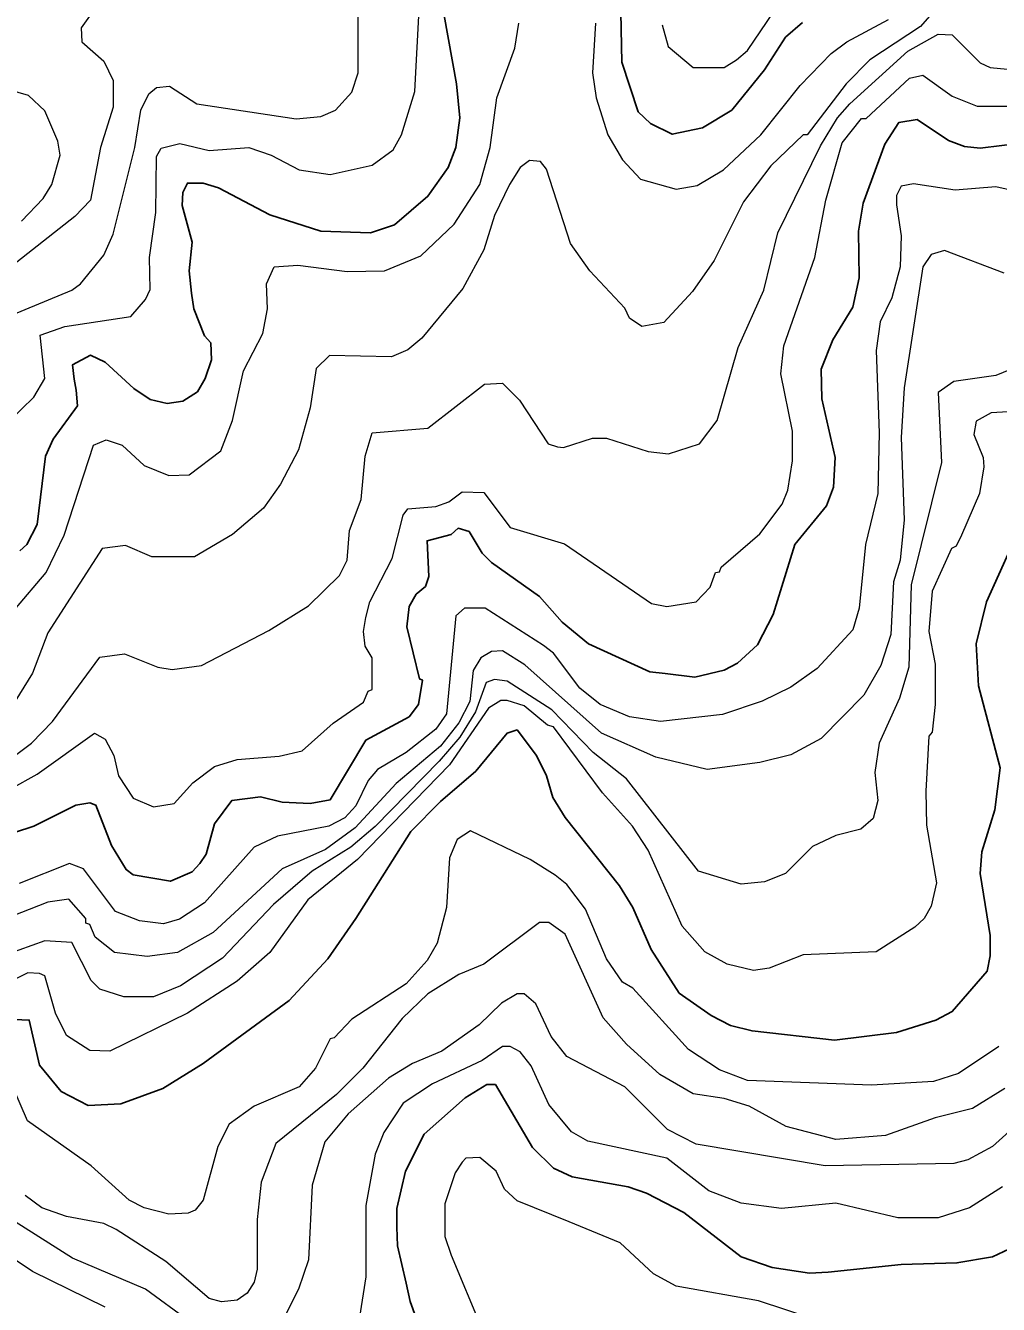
# Model space of a CAD drawing. Extents: x 423 to 448.8, y 7456.3 to 7484.
# Drawn here: x 438.023 to 438.993, y 7475.877 to 7477.152 of the extents above; entities that cross this region are included whole.
import ezdxf

# ---------------------------------------------------------------- set-up
doc = ezdxf.new("R2010")
doc.units = 0
doc.header["$LTSCALE"] = 0.032
doc.layers.add('1', color=7, linetype='Continuous', lineweight=25)
doc.layers.add('2', color=7, linetype='Continuous', lineweight=13)

msp = doc.modelspace()

# ---------------------------------------------------------------- linework, layer by layer
at = {"layer": '1'}
for points in [[(438.0175, 7476.628), (438.0245, 7476.6341), (438.0346, 7476.6543), (438.043, 7476.7223), (438.0508, 7476.7393), (438.0748, 7476.7726), (438.0735, 7476.7882), (438.0717, 7476.7989), (438.0701, 7476.8135), (438.0879, 7476.8229), (438.1026, 7476.8159), (438.1312, 7476.7896), (438.1475, 7476.7788), (438.1645, 7476.7749), (438.18, 7476.7772), (438.1947, 7476.7865), (438.2024, 7476.7996), (438.2086, 7476.8182), (438.2078, 7476.8353), (438.2016, 7476.8422), (438.1908, 7476.8693), (438.1885, 7476.8848), (438.1862, 7476.9071), (438.1892, 7476.9358), (438.1792, 7476.9721), (438.18, 7476.9853), (438.1846, 7476.9946), (438.2001, 7476.9946), (438.2156, 7476.9899), (438.2666, 7476.9629), (438.3177, 7476.9466), (438.3672, 7476.9451), (438.3911, 7476.9528), (438.4244, 7476.9814), (438.4445, 7477.0101), (438.4522, 7477.0302), (438.4561, 7477.0596), (438.453, 7477.0936), (438.4406, 7477.1617)], [(438.6169, 7477.1647), (438.6177, 7477.1152), (438.634, 7477.0657), (438.6463, 7477.0541), (438.668, 7477.0433), (438.6982, 7477.0495), (438.7276, 7477.0673), (438.7601, 7477.1075), (438.7809, 7477.1399), (438.7979, 7477.1547)], [(437.9742, 7476.3348), (438.0315, 7476.3534), (438.0732, 7476.3743), (438.0872, 7476.3766), (438.0933, 7476.3742), (438.1088, 7476.334), (438.1235, 7476.3101), (438.1305, 7476.3047), (438.1676, 7476.2984), (438.1892, 7476.3077), (438.197, 7476.3162), (438.2031, 7476.3255), (438.2117, 7476.3557), (438.2287, 7476.3789), (438.2573, 7476.3827), (438.279, 7476.3773), (438.3068, 7476.3758), (438.3269, 7476.3797), (438.3625, 7476.4392), (438.4058, 7476.4624), (438.4151, 7476.4748), (438.419, 7476.4988), (438.4159, 7476.5003), (438.4035, 7476.5522), (438.4058, 7476.5723), (438.4128, 7476.5846), (438.4221, 7476.5924), (438.4252, 7476.6024), (438.4236, 7476.638), (438.4476, 7476.6442), (438.4545, 7476.6504), (438.4654, 7476.6473), (438.4785, 7476.6256), (438.4878, 7476.6163), (438.5357, 7476.5823), (438.5582, 7476.5568), (438.5845, 7476.5351), (438.6456, 7476.5073), (438.6611, 7476.5057), (438.6905, 7476.5019), (438.7199, 7476.5088), (438.733, 7476.5158), (438.7531, 7476.5343), (438.7685, 7476.5645), (438.7902, 7476.6341), (438.8219, 7476.6728), (438.8289, 7476.6913), (438.8304, 7476.7208), (438.8173, 7476.7796), (438.8165, 7476.809), (438.8281, 7476.8383), (438.8482, 7476.8708), (438.8544, 7476.9002), (438.8536, 7476.9466), (438.8583, 7476.9745), (438.8799, 7477.0333), (438.8939, 7477.0549), (438.9124, 7477.058), (438.9434, 7477.0371), (438.9596, 7477.0309), (438.9751, 7477.0294), (439.0184, 7477.0348)], [(439.0184, 7476.6589), (438.9813, 7476.5769), (438.9712, 7476.5351), (438.9735, 7476.4934), (438.9952, 7476.4114), (438.9898, 7476.3696), (438.9766, 7476.3279), (438.9751, 7476.3062), (438.9851, 7476.2443), (438.9851, 7476.2242), (438.982, 7476.2087), (438.9472, 7476.1685), (438.931, 7476.16), (438.8916, 7476.1476), (438.8297, 7476.1399), (438.7477, 7476.1492), (438.726, 7476.1546), (438.7067, 7476.1646), (438.675, 7476.187), (438.6471, 7476.2304), (438.6286, 7476.2722), (438.6154, 7476.2938), (438.5613, 7476.3619), (438.5489, 7476.382), (438.5427, 7476.4037), (438.5327, 7476.4238), (438.5133, 7476.4493), (438.5033, 7476.4462), (438.4723, 7476.4083), (438.4368, 7476.3781), (438.4073, 7476.3479), (438.3524, 7476.2613), (438.3246, 7476.2211), (438.2859, 7476.1794), (438.2001, 7476.1167), (438.1599, 7476.0919), (438.1181, 7476.0765), (438.0856, 7476.0749), (438.0585, 7476.0888), (438.0369, 7476.1151), (438.0268, 7476.16), (438.0052, 7476.1608)], [(439.0044, 7475.9318), (438.9875, 7475.9241), (438.9519, 7475.9179), (438.8962, 7475.9164), (438.8235, 7475.9086), (438.8049, 7475.9078), (438.7678, 7475.9133), (438.7368, 7475.9241), (438.6796, 7475.9682), (438.6425, 7475.9875), (438.6239, 7475.9937), (438.5683, 7476.0037), (438.5497, 7476.0123), (438.5288, 7476.0331), (438.4917, 7476.0958), (438.4831, 7476.0958), (438.4615, 7476.0826)], [(438.4615, 7476.0826), (438.4205, 7476.0463), (438.4019, 7476.0092), (438.3934, 7475.9721), (438.3934, 7475.9535), (438.3942, 7475.9349), (438.4027, 7475.8978), (438.4066, 7475.8793), (438.4391, 7475.7895)]]:
    msp.add_lwpolyline(points, dxfattribs=at)
at = {"layer": '2'}
for points in [[(438.9472, 7477.1871), (438.9155, 7477.1508), (438.8652, 7477.1175), (438.8413, 7477.0935), (438.8026, 7477.0425), (438.7987, 7477.0425), (438.7662, 7477.0116), (438.7392, 7476.976), (438.7098, 7476.9172), (438.6881, 7476.8863), (438.6595, 7476.8554), (438.6378, 7476.8515), (438.6254, 7476.86), (438.6208, 7476.87), (438.586, 7476.9071), (438.5667, 7476.9343), (438.5427, 7477.0085), (438.5365, 7477.0162), (438.5257, 7477.017), (438.5164, 7477.01), (438.5056, 7476.993), (438.4909, 7476.9621), (438.4801, 7476.9281), (438.4592, 7476.8894), (438.4182, 7476.8398), (438.4043, 7476.8283), (438.388, 7476.8213), (438.3261, 7476.8228), (438.313, 7476.8097), (438.3068, 7476.7703), (438.2952, 7476.7285), (438.2774, 7476.6945), (438.2604, 7476.6705), (438.2294, 7476.6442), (438.1916, 7476.6218), (438.149, 7476.6218), (438.1227, 7476.6333), (438.0995, 7476.6303), (438.0454, 7476.546), (438.0299, 7476.5058), (438.0129, 7476.4779)], [(438.658, 7477.1524), (438.6641, 7477.1307), (438.6889, 7477.1098), (438.7199, 7477.1098), (438.7322, 7477.1175), (438.7431, 7477.1268), (438.7887, 7477.1941)], [(438.0067, 7476.7571), (438.0315, 7476.7811), (438.0423, 7476.7997), (438.0377, 7476.8429), (438.0624, 7476.8515), (438.1281, 7476.8615), (438.1428, 7476.8786), (438.1475, 7476.8886), (438.1467, 7476.9203), (438.1529, 7476.9652), (438.1537, 7477.0209), (438.1583, 7477.0294), (438.1769, 7477.034), (438.2063, 7477.0271), (438.2457, 7477.0302), (438.2682, 7477.0224), (438.296, 7477.0077), (438.3269, 7477.0031), (438.3687, 7477.0123), (438.3896, 7477.0278), (438.3981, 7477.0425), (438.4112, 7477.0859), (438.4159, 7477.174)], [(438.0887, 7477.1632), (438.0786, 7477.1493), (438.0794, 7477.1353), (438.1011, 7477.116), (438.1104, 7477.0967), (438.1104, 7477.0704), (438.098, 7477.0302), (438.0879, 7476.9776), (438.0724, 7476.9613), (438.0145, 7476.9156), (437.9758, 7476.8979), (437.9154, 7476.8762)], [(438.3323, 7477.0672), (438.3486, 7477.0851), (438.3548, 7477.1044), (438.3548, 7477.1663)], [(438.0121, 7476.5692), (438.0438, 7476.6063), (438.0616, 7476.6434), (438.091, 7476.7332), (438.1034, 7476.7385), (438.1196, 7476.7331), (438.1413, 7476.713), (438.1661, 7476.703), (438.1862, 7476.7038), (438.2179, 7476.7277), (438.2295, 7476.7579), (438.2403, 7476.8074), (438.2596, 7476.8445), (438.2643, 7476.8693), (438.2635, 7476.894), (438.2712, 7476.911), (438.2945, 7476.9126), (438.344, 7476.9064), (438.3811, 7476.9072), (438.4174, 7476.9219), (438.4507, 7476.9536), (438.4762, 7476.993), (438.4863, 7477.0302), (438.4932, 7477.0797), (438.511, 7477.1292), (438.5149, 7477.1539)], [(438.5915, 7477.1539), (438.5884, 7477.1044), (438.5922, 7477.0797), (438.6038, 7477.0425), (438.6185, 7477.0178), (438.6363, 7476.9984), (438.6719, 7476.9884), (438.6928, 7476.9922), (438.7191, 7477.0077), (438.7562, 7477.0425), (438.7956, 7477.092), (438.8266, 7477.1237), (438.8421, 7477.1353), (438.8838, 7477.1578)], [(437.9928, 7476.4091), (438.0291, 7476.4361), (438.05, 7476.4578), (438.0972, 7476.522), (438.1219, 7476.5251), (438.1552, 7476.5119), (438.1692, 7476.5096), (438.1985, 7476.5135), (438.2658, 7476.5483), (438.3053, 7476.573), (438.3362, 7476.6032), (438.3439, 7476.6187), (438.3463, 7476.6481), (438.3579, 7476.679), (438.3617, 7476.7223), (438.3687, 7476.7455), (438.4244, 7476.7502), (438.4808, 7476.7942), (438.4986, 7476.795), (438.5156, 7476.778), (438.5443, 7476.7347), (438.5535, 7476.7316), (438.5597, 7476.7308), (438.5884, 7476.7401), (438.6023, 7476.7401), (438.6441, 7476.727), (438.6642, 7476.7246), (438.6951, 7476.7347), (438.7129, 7476.7579), (438.7338, 7476.8306), (438.7593, 7476.8878), (438.7732, 7476.9451), (438.8158, 7477.0317), (438.8328, 7477.0596), (438.8451, 7477.0735), (438.9031, 7477.1261), (438.9333, 7477.1431), (438.9473, 7477.1423), (438.9751, 7477.1144), (438.9851, 7477.1098), (439.0756, 7477.1013)], [(438.0191, 7476.9567), (438.0408, 7476.9791), (438.0492, 7476.993), (438.0578, 7477.0224), (438.0554, 7477.0364), (438.0423, 7477.0665), (438.026, 7477.082), (437.9479, 7477.1044)], [(438.0083, 7476.3905), (438.0346, 7476.4052), (438.0918, 7476.4462), (438.1026, 7476.44), (438.1111, 7476.4238), (438.1158, 7476.4037), (438.1305, 7476.3812), (438.1506, 7476.3727), (438.1714, 7476.3758), (438.19, 7476.3967), (438.2117, 7476.4129), (438.2341, 7476.4199), (438.2759, 7476.423), (438.2991, 7476.4284), (438.33, 7476.4562), (438.3602, 7476.4771), (438.3648, 7476.4879), (438.3687, 7476.4895), (438.3687, 7476.5212), (438.3617, 7476.5328), (438.3602, 7476.5475), (438.3625, 7476.5614), (438.3664, 7476.5769), (438.3888, 7476.6202), (438.3996, 7476.6635), (438.4043, 7476.6697), (438.4321, 7476.672), (438.4453, 7476.6767), (438.4584, 7476.6867), (438.48, 7476.686), (438.5063, 7476.6512), (438.5605, 7476.6349), (438.6472, 7476.5754), (438.6626, 7476.5723), (438.692, 7476.5769), (438.7059, 7476.5916), (438.7113, 7476.6063), (438.7152, 7476.607), (438.7168, 7476.6117), (438.7554, 7476.6449), (438.7778, 7476.6744), (438.7833, 7476.6883), (438.7879, 7476.7177), (438.7879, 7476.7471), (438.7763, 7476.8043), (438.7794, 7476.8322), (438.8103, 7476.9203), (438.8212, 7476.9776), (438.8374, 7477.0348), (438.8567, 7477.0588), (438.8614, 7477.0588), (438.9047, 7477.099), (438.9179, 7477.1021), (438.9473, 7477.0812), (438.972, 7477.0711), (439.0045, 7477.0711)], [(437.9758, 7476.8492), (438.0694, 7476.8878), (438.0778, 7476.894), (438.1011, 7476.9226), (438.1104, 7476.9435), (438.132, 7477.0302), (438.1382, 7477.0673), (438.1459, 7477.0835), (438.1537, 7477.0897), (438.1668, 7477.0912), (438.1939, 7477.0735), (438.2929, 7477.0587), (438.3177, 7477.0611), (438.3323, 7477.0672)], [(439.0215, 7476.9837), (438.9906, 7476.9907), (438.9503, 7476.9876), (438.9086, 7476.9938), (438.8962, 7476.9914), (438.8916, 7476.9822), (438.8915, 7476.9729), (438.8962, 7476.942), (438.8954, 7476.911), (438.8869, 7476.8801), (438.8753, 7476.8561), (438.8714, 7476.8275), (438.8745, 7476.7455), (438.873, 7476.6852), (438.8606, 7476.6342), (438.8544, 7476.5707), (438.8482, 7476.549), (438.8126, 7476.5104), (438.7864, 7476.4918), (438.7577, 7476.4779), (438.7183, 7476.4647), (438.6564, 7476.4578), (438.6255, 7476.4624), (438.5961, 7476.4748), (438.576, 7476.491), (438.5497, 7476.5258), (438.5396, 7476.5336), (438.4816, 7476.5707), (438.4607, 7476.5707), (438.4522, 7476.563), (438.443, 7476.4655), (438.4321, 7476.45)], [(438.9991, 7476.9049), (438.9395, 7476.9273), (438.9263, 7476.9234), (438.9179, 7476.911), (438.8993, 7476.7904), (438.8962, 7476.7409), (438.8993, 7476.6589), (438.8954, 7476.6187), (438.8885, 7476.597), (438.8861, 7476.5444), (438.8761, 7476.5135), (438.859, 7476.4841), (438.8165, 7476.4407), (438.7864, 7476.4245)], [(439.0493, 7476.8267), (438.9906, 7476.8028), (438.9488, 7476.7966), (438.9333, 7476.7857), (438.9364, 7476.7161), (438.9062, 7476.5939), (438.9039, 7476.5119), (438.8947, 7476.481), (438.8745, 7476.4361), (438.87, 7476.4068), (438.873, 7476.3789), (438.8683, 7476.3611), (438.856, 7476.3503), (438.8312, 7476.3441), (438.808, 7476.3332), (438.7809, 7476.3062), (438.7601, 7476.2977), (438.7369, 7476.2954), (438.6943, 7476.3085), (438.6224, 7476.4006), (438.5891, 7476.4269), (438.5481, 7476.4694), (438.5033, 7476.498), (438.4909, 7476.4996), (438.4823, 7476.4965), (438.4717, 7476.4674), (438.4562, 7476.4421), (438.4357, 7476.418), (438.3718, 7476.3529), (438.3476, 7476.3325), (438.3091, 7476.3085), (438.2704, 7476.2753), (438.2194, 7476.2219), (438.1776, 7476.194), (438.1506, 7476.1832), (438.1212, 7476.1832), (438.0972, 7476.1909), (438.0887, 7476.1994), (438.0694, 7476.2373), (438.0423, 7476.2389), (438.0036, 7476.225)], [(439.0261, 7476.7679), (438.9859, 7476.7656), (438.9712, 7476.7571), (438.9689, 7476.744), (438.9782, 7476.7208), (438.9789, 7476.7115), (438.9743, 7476.6852), (438.9565, 7476.6434), (438.9511, 7476.6326), (438.9465, 7476.6303), (438.9271, 7476.5877), (438.924, 7476.5475), (438.9302, 7476.515), (438.9302, 7476.4748), (438.9271, 7476.447), (438.924, 7476.4431), (438.9209, 7476.3882), (438.9217, 7476.3542), (438.9317, 7476.2969), (438.9263, 7476.2737), (438.9194, 7476.2613), (438.9101, 7476.2528), (438.8715, 7476.2281), (438.7987, 7476.225), (438.7647, 7476.2118), (438.7492, 7476.2095), (438.7229, 7476.2157), (438.7005, 7476.2281), (438.678, 7476.2536), (438.6441, 7476.3294), (438.6285, 7476.3534), (438.5984, 7476.3866), (438.5497, 7476.4524), (438.5435, 7476.4539), (438.5203, 7476.4733), (438.5033, 7476.4787), (438.4971, 7476.4787), (438.4847, 7476.4709), (438.446, 7476.4144), (438.354, 7476.3201), (438.3045, 7476.2799), (438.2666, 7476.2273), (438.2341, 7476.1987), (438.1846, 7476.167), (438.1073, 7476.1291), (438.0871, 7476.1298), (438.0639, 7476.1445), (438.0531, 7476.167), (438.0423, 7476.2041), (438.0369, 7476.2064), (438.0253, 7476.2072), (437.9711, 7476.1801)], [(438.7864, 7476.4245), (438.7554, 7476.4168), (438.7028, 7476.4098), (438.6518, 7476.4222), (438.5976, 7476.4462), (438.5211, 7476.5142), (438.4986, 7476.5282), (438.4878, 7476.5274), (438.477, 7476.5212), (438.4696, 7476.5084), (438.4661, 7476.4777), (438.4553, 7476.4563), (438.4368, 7476.433), (438.3926, 7476.3959), (438.3517, 7476.3518), (438.3223, 7476.3301), (438.279, 7476.3108), (438.2101, 7476.2474), (438.1745, 7476.2273), (438.1444, 7476.2234), (438.1119, 7476.2273), (438.0925, 7476.2428), (438.0872, 7476.2552), (438.0833, 7476.2567), (438.0833, 7476.2613), (438.0663, 7476.2806), (438.0454, 7476.2776), (438.0005, 7476.2598)], [(438.4321, 7476.45), (438.4027, 7476.4269), (438.3741, 7476.4098), (438.3648, 7476.399), (438.3524, 7476.3735), (438.3416, 7476.3618), (438.3254, 7476.3534), (438.2743, 7476.3433), (438.2511, 7476.3325), (438.2016, 7476.2768), (438.1768, 7476.2605), (438.1606, 7476.2559), (438.1367, 7476.259), (438.1127, 7476.2683), (438.081, 7476.3108), (438.0671, 7476.3162), (438.0168, 7476.2961)], [(438.9937, 7476.1337), (438.9534, 7476.1066), (438.9287, 7476.0989), (438.8668, 7476.095), (438.7431, 7476.0997), (438.7152, 7476.1105), (438.6842, 7476.1306), (438.6286, 7476.1917), (438.6185, 7476.1979), (438.6023, 7476.2211), (438.5814, 7476.2706), (438.5628, 7476.2953), (438.5512, 7476.3046), (438.5265, 7476.3201), (438.4669, 7476.3487), (438.4537, 7476.3402), (438.446, 7476.3217), (438.443, 7476.2722), (438.4336, 7476.2366), (438.4236, 7476.2195), (438.4027, 7476.1963), (438.3485, 7476.1608), (438.3308, 7476.1422), (438.3269, 7476.1414), (438.3122, 7476.1121), (438.296, 7476.0935), (438.2511, 7476.0742), (438.2263, 7476.0563), (438.2148, 7476.0339), (438.2001, 7475.9806), (438.1923, 7475.9705), (438.1854, 7475.9674), (438.1661, 7475.9666), (438.1413, 7475.9728), (438.1266, 7475.9806), (438.0887, 7476.0146), (438.0252, 7476.0594), (438.0106, 7476.0935)], [(438.9998, 7476.0919), (438.9674, 7476.0718), (438.9302, 7476.0625), (438.8807, 7476.0448), (438.8312, 7476.0409), (438.7817, 7476.054), (438.7446, 7476.0741), (438.7199, 7476.0819), (438.6889, 7476.0865), (438.6556, 7476.1059), (438.6224, 7476.136), (438.5992, 7476.1623), (438.5613, 7476.2458), (438.5451, 7476.2574), (438.5358, 7476.2574), (438.4801, 7476.2157), (438.4553, 7476.2056), (438.4244, 7476.1863), (438.3988, 7476.1615), (438.3594, 7476.112), (438.3331, 7476.0857), (438.2728, 7476.037), (438.2581, 7475.9984), (438.2542, 7475.9612), (438.2542, 7475.9117), (438.2511, 7475.8986)], [(439.0107, 7476.0548), (438.9875, 7476.0339), (438.9627, 7476.0208), (438.9488, 7476.0169), (438.8204, 7476.0146), (438.692, 7476.0362), (438.6634, 7476.051), (438.6209, 7476.0935), (438.5628, 7476.1237), (438.5473, 7476.1438), (438.5319, 7476.1762), (438.5203, 7476.1863), (438.5133, 7476.1863), (438.4978, 7476.177), (438.4754, 7476.1554), (438.4383, 7476.129), (438.4089, 7476.1167), (438.3849, 7476.102), (438.3447, 7476.0664), (438.3215, 7476.0386), (438.3091, 7475.9953), (438.3053, 7475.921), (438.2952, 7475.8916), (438.2805, 7475.8622)], [(438.9975, 7475.9937), (438.9643, 7475.9728), (438.9333, 7475.9628), (438.8931, 7475.9628), (438.8312, 7475.9775), (438.7771, 7475.9721), (438.7369, 7475.9775), (438.7044, 7475.9898), (438.6626, 7476.0223), (438.5837, 7476.0393), (438.5675, 7476.0486), (438.545, 7476.0757), (438.5272, 7476.1144), (438.5164, 7476.1283), (438.5064, 7476.1337), (438.4986, 7476.1337), (438.4785, 7476.1198), (438.429, 7476.0966), (438.3996, 7476.0773), (438.3803, 7476.0479), (438.3718, 7476.0262)], [(438.3718, 7476.0262), (438.3625, 7475.9752), (438.3625, 7475.904), (438.3563, 7475.8638)], [(438.8359, 7475.853), (438.7539, 7475.88), (438.6719, 7475.8947), (438.6494, 7475.9071), (438.6162, 7475.938), (438.5652, 7475.9589), (438.5133, 7475.9798), (438.5009, 7475.9914), (438.4924, 7476.0092), (438.4762, 7476.0231), (438.4623, 7476.0223), (438.4584, 7476.0185), (438.4514, 7476.0076), (438.4414, 7475.9767), (438.4414, 7475.9442), (438.4476, 7475.9257), (438.4777, 7475.853)], [(438.2511, 7475.8986), (438.2442, 7475.8877), (438.2341, 7475.8808), (438.2186, 7475.8792), (438.2062, 7475.8823), (438.163, 7475.9194), (438.1135, 7475.9512), (438.1011, 7475.9573), (438.064, 7475.9643), (438.0392, 7475.9728), (438.0229, 7475.9852)], [(438.1862, 7475.8599), (438.1429, 7475.8916), (438.0701, 7475.9226), (437.999, 7475.9674)], [(438.1026, 7475.8738), (438.0299, 7475.9094), (437.9974, 7475.931)]]:
    msp.add_lwpolyline(points, dxfattribs=at)

doc.saveas('drawing.dxf')
